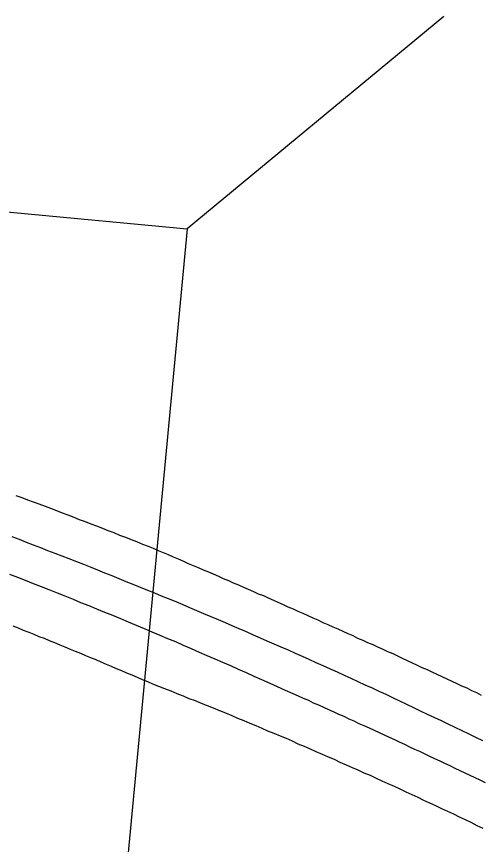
# Model space of a CAD drawing. Extents: x 1364363 to 1407445, y 538563 to 573342.
# Drawn here: x 1393538.2 to 1393695.7, y 548864.6 to 549146 of the extents above; entities that cross this region are included whole.
import ezdxf

# ---------------------------------------------------------------- set-up
doc = ezdxf.new("R2010")
doc.units = 0
for name, color, linetype in [('Exist Railroad Mainline', 7, 'Continuous'), ('Exist Railroad Siding', 7, 'Continuous'), ('Exist Railroad Spur', 7, 'Continuous'), ('Exist Road Primary NC Structure Standard Bridge CELL', 7, 'Continuous')]:
    doc.layers.add(name, color=color, linetype=linetype)

msp = doc.modelspace()

# ---------------------------------------------------------------- linework, layer by layer
at = {"layer": 'Exist Railroad Mainline'}
msp.add_lwpolyline([(1393696.46, 548899.82), (1393694.1, 548900.95), (1393691.85, 548902.08), (1393689.49, 548903.2), (1393687.13, 548904.33), (1393684.77, 548905.46), (1393682.52, 548906.64), (1393680.16, 548907.66), (1393677.7, 548908.79), (1393675.34, 548909.92), (1393673.09, 548911.05), (1393670.73, 548912.18), (1393668.37, 548913.3), (1393666.01, 548914.38), (1393663.65, 548915.51), (1393661.3, 548916.58), (1393659.04, 548917.71), (1393656.58, 548918.74), (1393654.22, 548919.87), (1393651.86, 548920.94), (1393649.51, 548922.02), (1393647.15, 548923.15), (1393644.79, 548924.17), (1393642.33, 548925.25), (1393639.97, 548926.32), (1393637.61, 548927.4), (1393635.25, 548928.43), (1393632.9, 548929.5), (1393630.54, 548930.58), (1393628.08, 548931.6), (1393625.72, 548932.63), (1393623.36, 548933.71), (1393621, 548934.73), (1393618.64, 548935.76), (1393616.29, 548936.83), (1393613.83, 548937.86), (1393611.47, 548938.88), (1393609.11, 548939.86), (1393606.75, 548940.93), (1393604.29, 548941.96), (1393601.83, 548942.93), (1393599.47, 548943.96), (1393597.11, 548944.98), (1393594.76, 548946.01), (1393592.4, 548946.98), (1393589.84, 548948.01), (1393587.48, 548948.98), (1393585.12, 548949.96), (1393582.76, 548950.93), (1393580.3, 548951.96), (1393577.84, 548952.93), (1393575.48, 548953.85), (1393573.12, 548954.88), (1393570.66, 548955.85), (1393568.2, 548956.83), (1393565.84, 548957.75), (1393563.38, 548958.77), (1393561.03, 548959.7), (1393558.67, 548960.62), (1393556.1, 548961.64), (1393553.75, 548962.57), (1393551.39, 548963.49), (1393548.82, 548964.41), (1393546.47, 548965.39), (1393544.01, 548966.31), (1393541.65, 548967.23), (1393539.29, 548968.21), (1393536.73, 548969.13)], dxfattribs=at)
msp.add_lwpolyline([(1393696.46, 548899.82), (1393694.1, 548900.95), (1393691.85, 548902.08), (1393689.49, 548903.2), (1393687.13, 548904.33), (1393684.77, 548905.46), (1393682.52, 548906.64), (1393680.16, 548907.66), (1393677.7, 548908.79), (1393675.34, 548909.92), (1393673.09, 548911.05), (1393670.73, 548912.18), (1393668.37, 548913.3), (1393666.01, 548914.38), (1393663.65, 548915.51), (1393661.3, 548916.58), (1393659.04, 548917.71), (1393656.58, 548918.74), (1393654.22, 548919.87), (1393651.86, 548920.94), (1393649.51, 548922.02), (1393647.15, 548923.15), (1393644.79, 548924.17), (1393642.33, 548925.25), (1393639.97, 548926.32), (1393637.61, 548927.4), (1393635.25, 548928.43), (1393632.9, 548929.5), (1393630.54, 548930.58), (1393628.08, 548931.6), (1393625.72, 548932.63), (1393623.36, 548933.71), (1393621, 548934.73), (1393618.64, 548935.76), (1393616.29, 548936.83), (1393613.83, 548937.86), (1393611.47, 548938.88), (1393609.11, 548939.86), (1393606.75, 548940.93), (1393604.29, 548941.96), (1393601.83, 548942.93), (1393599.47, 548943.96), (1393597.11, 548944.98), (1393594.76, 548946.01), (1393592.4, 548946.98), (1393589.84, 548948.01), (1393587.48, 548948.98), (1393585.12, 548949.96), (1393582.76, 548950.93), (1393580.3, 548951.96), (1393577.84, 548952.93), (1393575.48, 548953.85), (1393573.12, 548954.88), (1393570.66, 548955.85), (1393568.2, 548956.83), (1393565.84, 548957.75), (1393563.38, 548958.77), (1393561.03, 548959.7), (1393558.67, 548960.62), (1393556.1, 548961.64), (1393553.75, 548962.57), (1393551.39, 548963.49), (1393548.82, 548964.41), (1393546.47, 548965.39), (1393544.01, 548966.31), (1393541.65, 548967.23), (1393539.29, 548968.21), (1393536.73, 548969.13)], dxfattribs=at)
at = {"layer": 'Exist Railroad Siding'}
for points in [[(1393537.96, 548983.23), (1393540.01, 548982.51), (1393541.96, 548981.74), (1393543.9, 548981.02), (1393545.85, 548980.3), (1393547.9, 548979.59), (1393549.75, 548978.82), (1393551.8, 548978.05), (1393553.75, 548977.33), (1393555.59, 548976.56), (1393557.64, 548975.79), (1393559.49, 548975.07), (1393561.54, 548974.31), (1393563.49, 548973.54), (1393565.33, 548972.82), (1393567.38, 548972.05), (1393569.23, 548971.33), (1393571.28, 548970.56), (1393573.23, 548969.74), (1393575.17, 548968.98), (1393577.12, 548968.26), (1393578.97, 548967.49), (1393581.02, 548966.67), (1393582.86, 548965.95)], [(1393537.96, 548983.23), (1393540.01, 548982.51), (1393541.96, 548981.74), (1393543.9, 548981.02), (1393545.85, 548980.3), (1393547.9, 548979.59), (1393549.75, 548978.82), (1393551.8, 548978.05), (1393553.75, 548977.33), (1393555.59, 548976.56), (1393557.64, 548975.79), (1393559.49, 548975.07), (1393561.54, 548974.31), (1393563.49, 548973.54), (1393565.33, 548972.82), (1393567.38, 548972.05), (1393569.23, 548971.33), (1393571.28, 548970.56), (1393573.23, 548969.74), (1393575.17, 548968.98), (1393577.12, 548968.26), (1393578.97, 548967.49), (1393581.02, 548966.67), (1393582.86, 548965.95)], [(1393582.86, 548965.95), (1393584.61, 548965.23), (1393586.35, 548964.51), (1393587.99, 548963.75), (1393589.73, 548963.08), (1393591.37, 548962.31), (1393593.12, 548961.64), (1393594.86, 548960.88), (1393596.5, 548960.11), (1393598.24, 548959.44), (1393599.88, 548958.67), (1393601.63, 548957.95), (1393603.37, 548957.24), (1393605.01, 548956.52), (1393606.75, 548955.75), (1393608.39, 548954.98), (1393610.14, 548954.26), (1393611.78, 548953.54), (1393613.52, 548952.83), (1393615.26, 548952.06), (1393616.9, 548951.29), (1393618.64, 548950.57), (1393620.29, 548949.8), (1393622.03, 548949.14), (1393623.67, 548948.37), (1393625.41, 548947.65), (1393626.95, 548946.88), (1393628.79, 548946.11), (1393630.33, 548945.39), (1393632.08, 548944.62), (1393633.72, 548943.86), (1393635.46, 548943.14), (1393637.1, 548942.37), (1393638.84, 548941.6), (1393640.48, 548940.88), (1393642.23, 548940.06), (1393643.87, 548939.29), (1393645.61, 548938.58), (1393647.25, 548937.81), (1393648.99, 548937.04), (1393650.63, 548936.32), (1393652.38, 548935.55), (1393654.02, 548934.73), (1393655.76, 548934.01), (1393657.4, 548933.24), (1393659.14, 548932.48), (1393660.78, 548931.71), (1393662.53, 548930.94), (1393664.17, 548930.17), (1393665.91, 548929.45), (1393667.55, 548928.63), (1393669.09, 548927.86), (1393670.83, 548927.04), (1393672.47, 548926.32), (1393674.21, 548925.55), (1393675.85, 548924.73), (1393677.6, 548924.02), (1393679.24, 548923.2), (1393680.88, 548922.43), (1393682.62, 548921.61), (1393684.26, 548920.89), (1393686, 548920.07), (1393687.64, 548919.3), (1393689.29, 548918.48), (1393691.03, 548917.76), (1393692.67, 548916.94), (1393694.41, 548916.17), (1393695.95, 548915.35)], [(1393582.86, 548965.95), (1393584.61, 548965.23), (1393586.35, 548964.51), (1393587.99, 548963.75), (1393589.73, 548963.08), (1393591.37, 548962.31), (1393593.12, 548961.64), (1393594.86, 548960.88), (1393596.5, 548960.11), (1393598.24, 548959.44), (1393599.88, 548958.67), (1393601.63, 548957.95), (1393603.37, 548957.24), (1393605.01, 548956.52), (1393606.75, 548955.75), (1393608.39, 548954.98), (1393610.14, 548954.26), (1393611.78, 548953.54), (1393613.52, 548952.83), (1393615.26, 548952.06), (1393616.9, 548951.29), (1393618.64, 548950.57), (1393620.29, 548949.8), (1393622.03, 548949.14), (1393623.67, 548948.37), (1393625.41, 548947.65), (1393626.95, 548946.88), (1393628.79, 548946.11), (1393630.33, 548945.39), (1393632.08, 548944.62), (1393633.72, 548943.86), (1393635.46, 548943.14), (1393637.1, 548942.37), (1393638.84, 548941.6), (1393640.48, 548940.88), (1393642.23, 548940.06), (1393643.87, 548939.29), (1393645.61, 548938.58), (1393647.25, 548937.81), (1393648.99, 548937.04), (1393650.63, 548936.32), (1393652.38, 548935.55), (1393654.02, 548934.73), (1393655.76, 548934.01), (1393657.4, 548933.24), (1393659.14, 548932.48), (1393660.78, 548931.71), (1393662.53, 548930.94), (1393664.17, 548930.17), (1393665.91, 548929.45), (1393667.55, 548928.63), (1393669.09, 548927.86), (1393670.83, 548927.04), (1393672.47, 548926.32), (1393674.21, 548925.55), (1393675.85, 548924.73), (1393677.6, 548924.02), (1393679.24, 548923.2), (1393680.88, 548922.43), (1393682.62, 548921.61), (1393684.26, 548920.89), (1393686, 548920.07), (1393687.64, 548919.3), (1393689.29, 548918.48), (1393691.03, 548917.76), (1393692.67, 548916.94), (1393694.41, 548916.17), (1393695.95, 548915.35)]]:
    msp.add_lwpolyline(points, dxfattribs=at)
at = {"layer": 'Exist Railroad Spur'}
for points in [[(1393632.08, 548915.76), (1393629.51, 548916.94), (1393626.85, 548918.12), (1393624.28, 548919.3), (1393621.52, 548920.48), (1393618.85, 548921.71), (1393616.29, 548922.89), (1393613.62, 548924.07), (1393610.96, 548925.25), (1393608.29, 548926.43), (1393605.62, 548927.55), (1393602.96, 548928.73), (1393600.29, 548929.86), (1393597.63, 548931.04), (1393594.96, 548932.17), (1393592.3, 548933.4), (1393589.63, 548934.47), (1393586.96, 548935.6), (1393584.3, 548936.73), (1393581.63, 548937.86), (1393578.97, 548938.99), (1393576.2, 548940.11), (1393573.64, 548941.24), (1393570.87, 548942.37), (1393568.2, 548943.45), (1393565.54, 548944.57), (1393562.87, 548945.65), (1393560.1, 548946.73), (1393557.54, 548947.8), (1393554.77, 548948.93), (1393552.11, 548950.01), (1393549.34, 548951.08), (1393546.67, 548952.11), (1393544.01, 548953.19), (1393541.24, 548954.31), (1393538.67, 548955.29), (1393535.91, 548956.36)], [(1393632.08, 548915.76), (1393629.51, 548916.94), (1393626.85, 548918.12), (1393624.28, 548919.3), (1393621.52, 548920.48), (1393618.85, 548921.71), (1393616.29, 548922.89), (1393613.62, 548924.07), (1393610.96, 548925.25), (1393608.29, 548926.43), (1393605.62, 548927.55), (1393602.96, 548928.73), (1393600.29, 548929.86), (1393597.63, 548931.04), (1393594.96, 548932.17), (1393592.3, 548933.4), (1393589.63, 548934.47), (1393586.96, 548935.6), (1393584.3, 548936.73), (1393581.63, 548937.86), (1393578.97, 548938.99), (1393576.2, 548940.11), (1393573.64, 548941.24), (1393570.87, 548942.37), (1393568.2, 548943.45), (1393565.54, 548944.57), (1393562.87, 548945.65), (1393560.1, 548946.73), (1393557.54, 548947.8), (1393554.77, 548948.93), (1393552.11, 548950.01), (1393549.34, 548951.08), (1393546.67, 548952.11), (1393544.01, 548953.19), (1393541.24, 548954.31), (1393538.67, 548955.29), (1393535.91, 548956.36)], [(1393537.03, 548938.88), (1393538.78, 548938.17), (1393540.52, 548937.45), (1393542.37, 548936.73), (1393544.11, 548936.06), (1393545.85, 548935.29), (1393547.59, 548934.63), (1393549.34, 548933.86), (1393551.08, 548933.19), (1393552.93, 548932.42), (1393554.67, 548931.76), (1393556.41, 548930.99), (1393558.15, 548930.32), (1393559.9, 548929.55), (1393561.64, 548928.84), (1393563.38, 548928.12), (1393565.13, 548927.4), (1393566.87, 548926.63), (1393568.61, 548925.86), (1393570.36, 548925.2), (1393572.1, 548924.43), (1393573.84, 548923.71), (1393575.58, 548922.94), (1393577.33, 548922.17), (1393579.17, 548921.45), (1393580.92, 548920.69), (1393582.66, 548919.92), (1393584.4, 548919.2)], [(1393537.03, 548938.88), (1393538.78, 548938.17), (1393540.52, 548937.45), (1393542.37, 548936.73), (1393544.11, 548936.06), (1393545.85, 548935.29), (1393547.59, 548934.63), (1393549.34, 548933.86), (1393551.08, 548933.19), (1393552.93, 548932.42), (1393554.67, 548931.76), (1393556.41, 548930.99), (1393558.15, 548930.32), (1393559.9, 548929.55), (1393561.64, 548928.84), (1393563.38, 548928.12), (1393565.13, 548927.4), (1393566.87, 548926.63), (1393568.61, 548925.86), (1393570.36, 548925.2), (1393572.1, 548924.43), (1393573.84, 548923.71), (1393575.58, 548922.94), (1393577.33, 548922.17), (1393579.17, 548921.45), (1393580.92, 548920.69), (1393582.66, 548919.92), (1393584.4, 548919.2)], [(1393584.4, 548919.2), (1393586.45, 548918.38), (1393588.5, 548917.56), (1393590.66, 548916.74), (1393592.6, 548915.92), (1393594.76, 548915.05), (1393596.7, 548914.23), (1393598.86, 548913.46), (1393600.91, 548912.59), (1393602.96, 548911.77), (1393605.01, 548910.95), (1393607.16, 548910.07), (1393609.11, 548909.25), (1393611.26, 548908.38), (1393613.21, 548907.51), (1393615.36, 548906.69), (1393617.41, 548905.82), (1393619.47, 548904.95), (1393621.52, 548904.08), (1393623.46, 548903.2), (1393625.62, 548902.38), (1393627.67, 548901.51), (1393629.72, 548900.64), (1393631.77, 548899.77), (1393633.72, 548898.8), (1393635.87, 548897.92), (1393637.92, 548897.05), (1393639.87, 548896.18), (1393642.02, 548895.31), (1393643.97, 548894.39), (1393646.02, 548893.52), (1393647.97, 548892.54), (1393650.12, 548891.67), (1393652.17, 548890.75), (1393654.12, 548889.88), (1393656.17, 548888.95), (1393658.22, 548888.08), (1393660.27, 548887.11), (1393662.22, 548886.18), (1393664.27, 548885.26), (1393666.42, 548884.39), (1393668.37, 548883.42), (1393670.42, 548882.49), (1393672.37, 548881.57), (1393674.42, 548880.65), (1393676.37, 548879.67), (1393678.42, 548878.75), (1393680.47, 548877.83), (1393682.52, 548876.8), (1393684.47, 548875.88), (1393686.52, 548874.96), (1393688.47, 548873.93), (1393690.52, 548873.01), (1393692.46, 548872.09), (1393694.51, 548871.06), (1393696.46, 548870.14)], [(1393584.4, 548919.2), (1393586.45, 548918.38), (1393588.5, 548917.56), (1393590.66, 548916.74), (1393592.6, 548915.92), (1393594.76, 548915.05), (1393596.7, 548914.23), (1393598.86, 548913.46), (1393600.91, 548912.59), (1393602.96, 548911.77), (1393605.01, 548910.95), (1393607.16, 548910.07), (1393609.11, 548909.25), (1393611.26, 548908.38), (1393613.21, 548907.51), (1393615.36, 548906.69), (1393617.41, 548905.82), (1393619.47, 548904.95), (1393621.52, 548904.08), (1393623.46, 548903.2), (1393625.62, 548902.38), (1393627.67, 548901.51), (1393629.72, 548900.64), (1393631.77, 548899.77), (1393633.72, 548898.8), (1393635.87, 548897.92), (1393637.92, 548897.05), (1393639.87, 548896.18), (1393642.02, 548895.31), (1393643.97, 548894.39), (1393646.02, 548893.52), (1393647.97, 548892.54), (1393650.12, 548891.67), (1393652.17, 548890.75), (1393654.12, 548889.88), (1393656.17, 548888.95), (1393658.22, 548888.08), (1393660.27, 548887.11), (1393662.22, 548886.18), (1393664.27, 548885.26), (1393666.42, 548884.39), (1393668.37, 548883.42), (1393670.42, 548882.49), (1393672.37, 548881.57), (1393674.42, 548880.65), (1393676.37, 548879.67), (1393678.42, 548878.75), (1393680.47, 548877.83), (1393682.52, 548876.8), (1393684.47, 548875.88), (1393686.52, 548874.96), (1393688.47, 548873.93), (1393690.52, 548873.01), (1393692.46, 548872.09), (1393694.51, 548871.06), (1393696.46, 548870.14)], [(1393697.38, 548885.57), (1393695.64, 548886.39), (1393693.9, 548887.21), (1393692.26, 548887.98), (1393690.52, 548888.8), (1393688.77, 548889.62), (1393687.13, 548890.44), (1393685.39, 548891.26), (1393683.65, 548892.08), (1393682.01, 548892.9), (1393680.26, 548893.67), (1393678.52, 548894.49), (1393676.88, 548895.31), (1393675.14, 548896.13), (1393673.39, 548896.9), (1393671.75, 548897.67), (1393670.01, 548898.49), (1393668.27, 548899.31), (1393666.63, 548900.13), (1393664.88, 548900.9), (1393663.14, 548901.67), (1393661.4, 548902.49), (1393659.76, 548903.26), (1393658.01, 548904.08), (1393656.27, 548904.9), (1393654.53, 548905.61), (1393652.89, 548906.43), (1393651.15, 548907.2), (1393649.4, 548908.02), (1393647.66, 548908.74), (1393646.02, 548909.56), (1393644.28, 548910.33), (1393642.53, 548911.15), (1393640.79, 548911.87), (1393639.05, 548912.64), (1393637.41, 548913.46), (1393635.66, 548914.17), (1393633.92, 548914.99), (1393632.08, 548915.76)], [(1393697.38, 548885.57), (1393695.64, 548886.39), (1393693.9, 548887.21), (1393692.26, 548887.98), (1393690.52, 548888.8), (1393688.77, 548889.62), (1393687.13, 548890.44), (1393685.39, 548891.26), (1393683.65, 548892.08), (1393682.01, 548892.9), (1393680.26, 548893.67), (1393678.52, 548894.49), (1393676.88, 548895.31), (1393675.14, 548896.13), (1393673.39, 548896.9), (1393671.75, 548897.67), (1393670.01, 548898.49), (1393668.27, 548899.31), (1393666.63, 548900.13), (1393664.88, 548900.9), (1393663.14, 548901.67), (1393661.4, 548902.49), (1393659.76, 548903.26), (1393658.01, 548904.08), (1393656.27, 548904.9), (1393654.53, 548905.61), (1393652.89, 548906.43), (1393651.15, 548907.2), (1393649.4, 548908.02), (1393647.66, 548908.74), (1393646.02, 548909.56), (1393644.28, 548910.33), (1393642.53, 548911.15), (1393640.79, 548911.87), (1393639.05, 548912.64), (1393637.41, 548913.46), (1393635.66, 548914.17), (1393633.92, 548914.99), (1393632.08, 548915.76)]]:
    msp.add_lwpolyline(points, dxfattribs=at)
at = {"layer": 'Exist Road Primary NC Structure Standard Bridge CELL'}
msp.add_line((1393683.29, 549145.97), (1393596.1, 549073.81), dxfattribs=at)
msp.add_line((1393683.29, 549145.97), (1393596.1, 549073.81), dxfattribs=at)
msp.add_lwpolyline([(1393596.1, 549073.81), (1393572.81, 548827.02), (1393457.53, 548837.9), (1393480.82, 549084.69)], close=True, dxfattribs=at)
msp.add_lwpolyline([(1393596.1, 549073.81), (1393572.81, 548827.02), (1393457.53, 548837.9), (1393480.82, 549084.69)], close=True, dxfattribs=at)

doc.saveas('drawing.dxf')
